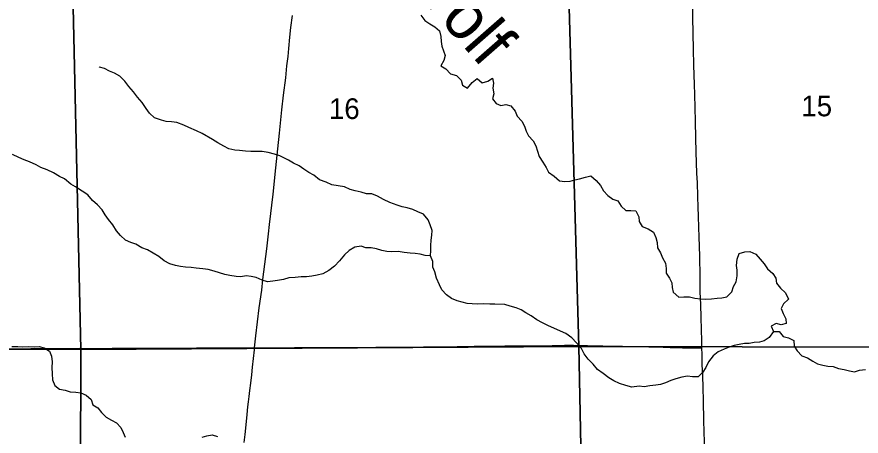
# Model space of a CAD drawing. Extents: x 1874609 to 2204689, y 815661 to 1281160.
# Drawn here: x 2054618 to 2063641, y 1071892 to 1076369 of the extents above; entities that cross this region are included whole.
import ezdxf

# ---------------------------------------------------------------- set-up
doc = ezdxf.new("R2010")
doc.units = 0
for name, color, linetype in [('GM_X_County_Road', 7, 'Continuous'), ('GM_X_Minor_River', 7, 'Continuous'), ('GM_X_Minor_River_Text', 7, 'Continuous'), ('GM_X_Section', 7, 'Continuous'), ('GM_X_Section_Text', 7, 'Continuous'), ('GM_X_Township_Road', 7, 'Continuous')]:
    doc.layers.add(name, color=color, linetype=linetype)

msp = doc.modelspace()

# ---------------------------------------------------------------- linework, layer by layer
at = {"layer": 'GM_X_County_Road'}
for points in [[(2061939.2, 1072835.5), (2061938.1, 1072908.1), (2061933.5, 1073029.2), (2061931.2, 1073157.1), (2061926.7, 1073296.5), (2061920.9, 1073433), (2061919.9, 1073591.3), (2061915.3, 1073812.9), (2061908.5, 1074020.9), (2061906.2, 1074121.4), (2061904, 1074240.2), (2061899.4, 1074338.5), (2061897.2, 1074450.4), (2061892.6, 1074598.9), (2061885.7, 1074697.2), (2061878.9, 1074928), (2061874.4, 1075074.2), (2061869.8, 1075257), (2061863, 1075540.3), (2061860.7, 1075645.4), (2061853.9, 1075853.4), (2061849.4, 1076024.7), (2061844.8, 1076191.5), (2061842.6, 1076365.2), (2061838, 1076612)], [(2057158.6, 1072834.4), (2057209, 1072834.7), (2057307.3, 1072834.8), (2057454.8, 1072835.3), (2057585.9, 1072836.2), (2057815.2, 1072836.5), (2057929.9, 1072837.1), (2058061.1, 1072837.2), (2058192.3, 1072838.2), (2058454.5, 1072840.6), (2058651.2, 1072843.1), (2058962.7, 1072844.8), (2059126.6, 1072846.5), (2059323.3, 1072849.2), (2059503.5, 1072852.8), (2059683.6, 1072853.7), (2059831.1, 1072854.4), (2060027.4, 1072856.4), (2060142.1, 1072857.5), (2060338.6, 1072860.8), (2060469.7, 1072862.4), (2060567.9, 1072862.9), (2060714.9, 1072860.6), (2060878.6, 1072857.1), (2061091.6, 1072851.4), (2061239.2, 1072848.6), (2061370.1, 1072846.1), (2061451.7, 1072843.7), (2061599, 1072839.3), (2061730, 1072836.1), (2061828.1, 1072834.7), (2061893.4, 1072835.1), (2061939.2, 1072835.5)], [(2052662.8, 1072822.2), (2052724.1, 1072821.7), (2052969.8, 1072825.4), (2053231.9, 1072828.4), (2053837.6, 1072825.7), (2054132.6, 1072822.6), (2054362.1, 1072823.5), (2054538.8, 1072824.3), (2054768.2, 1072825.6), (2054899.3, 1072827), (2054997.6, 1072827.5), (2055177.5, 1072827.8), (2055292, 1072829.1), (2055455.7, 1072828.5), (2055636, 1072829.2), (2055800, 1072830.1), (2055898.3, 1072829.9), (2056373.4, 1072832.1), (2056537.1, 1072833.8), (2056635.5, 1072833.8), (2056766.6, 1072833.4), (2056914.1, 1072833.7), (2057028.8, 1072833.6), (2057158.6, 1072834.4)], [(2061996.8, 1069771.1), (2061993.1, 1069857.6), (2061990.2, 1070045.1), (2061988, 1070145.6), (2061985.2, 1070333.4), (2061984.2, 1070448.2), (2061979.9, 1070677.8), (2061976.7, 1070913.4), (2061972.1, 1071313.2), (2061967.6, 1071644.5), (2061965.3, 1071825.1), (2061960.8, 1072053.5), (2061956.3, 1072272.9), (2061951.7, 1072405.4), (2061947.2, 1072540.2), (2061942.6, 1072656.7), (2061940.3, 1072764.2), (2061939.2, 1072835.5)]]:
    msp.add_lwpolyline(points, dxfattribs=at)
at = {"layer": 'GM_X_Minor_River'}
for points in [[(2058935.6, 1076386.5), (2058979.1, 1076332), (2059030.8, 1076293.4), (2059084.5, 1076262.8), (2059136.1, 1076220.2), (2059149.6, 1076160), (2059151.2, 1076107.9), (2059160.7, 1076057.7), (2059176.3, 1076005.5), (2059195.9, 1075955.2), (2059181.4, 1075903.3), (2059148.9, 1075847.5), (2059200.7, 1075814.9), (2059250.2, 1075760.3), (2059316, 1075743.7), (2059365.6, 1075693.1), (2059381.1, 1075638.9), (2059432.8, 1075608.3), (2059483.3, 1075669.9), (2059535.7, 1075709.5), (2059591.3, 1075664.9), (2059649.4, 1075682.3), (2059701.6, 1075713.9), (2059713.2, 1075659.7), (2059704.7, 1075607.7)], [(2057429.2, 1074884.6), (2057371.4, 1074901.2), (2057301.6, 1074921.9), (2057237.7, 1074930.5), (2057117.7, 1074931.7), (2057061.8, 1074936.2), (2056997.9, 1074942.9), (2056945.9, 1074947.4), (2056882.1, 1074960), (2056830.3, 1074988.6), (2056764.6, 1075023.3), (2056706.9, 1075057.9), (2056599.5, 1075123), (2056535.8, 1075151.7), (2056456.1, 1075186.5), (2056400.3, 1075211.1), (2056328.6, 1075239.8), (2056268.7, 1075248.4), (2056214.8, 1075253), (2056162.9, 1075267.5), (2056089.1, 1075290.3), (2056033.6, 1075340.9), (2055998, 1075391.3), (2055956.6, 1075455.8), (2055905, 1075510.4), (2055865.5, 1075568.9), (2055814, 1075625.5), (2055770.5, 1075682), (2055717, 1075734.6), (2055661.3, 1075767.2), (2055607.5, 1075789.8), (2055553.8, 1075816.3), (2055499.9, 1075832.9), (2055495.9, 1075836.9)], [(2059704.7, 1075607.7), (2059714.2, 1075547.5), (2059701.8, 1075493.5), (2059739.3, 1075443.1), (2059791.1, 1075422.5), (2059843.2, 1075432), (2059897.1, 1075417.5), (2059944.6, 1075362.9), (2059966.1, 1075308.6), (2060013.6, 1075254.1), (2060043.2, 1075201.7), (2060060.7, 1075147.4), (2060084.3, 1075097.1), (2060133.8, 1075044.6), (2060163.3, 1074992.2), (2060180.8, 1074933.9), (2060200.4, 1074877.6), (2060237.8, 1074817.2), (2060275.3, 1074760.7), (2060300.9, 1074710.4), (2060358.5, 1074667.7), (2060416.1, 1074617.1), (2060474, 1074610.5), (2060532, 1074616), (2060582.1, 1074629.5), (2060632.2, 1074639), (2060694.3, 1074658.4), (2060750.4, 1074669.9), (2060810, 1074623.3), (2060855.5, 1074566.7), (2060887, 1074512.3), (2060934.6, 1074461.8), (2060988.2, 1074423.2), (2061042.1, 1074404.6), (2061075.6, 1074346.2), (2061127.2, 1074301.6), (2061179.2, 1074301.1), (2061231.1, 1074296.6), (2061264.6, 1074234.2), (2061270.1, 1074182.1), (2061301.7, 1074131.7), (2061363.4, 1074107), (2061423.1, 1074068.4), (2061446.6, 1074012.1), (2061460.1, 1073957.8), (2061465.7, 1073903.7), (2061495.2, 1073849.3), (2061516.7, 1073795), (2061548.2, 1073738.6), (2061557.8, 1073682.4), (2061557.3, 1073630.3), (2061592.8, 1073577.9), (2061618.4, 1073527.6), (2061622, 1073477.5), (2061633.6, 1073427.3), (2061691.1, 1073374.6), (2061747.1, 1073380.1), (2061805.1, 1073377.5), (2061864.9, 1073364.9), (2061922.9, 1073356.3), (2061980.8, 1073353.8), (2062042.8, 1073359.2), (2062102.9, 1073364.6), (2062152.9, 1073370.1), (2062207, 1073379.6), (2062257.4, 1073431.2), (2062277.9, 1073489.1), (2062304.3, 1073540.9), (2062316.9, 1073604.9), (2062315.4, 1073665), (2062309.8, 1073715.2), (2062314.4, 1073783.2), (2062338.9, 1073841.1), (2062399, 1073858.5), (2062451, 1073864), (2062514.8, 1073835.4), (2062562.3, 1073782.8), (2062605.9, 1073732.3), (2062641.4, 1073677.9), (2062696.9, 1073627.2), (2062728.5, 1073576.9), (2062738, 1073524.7), (2062777.6, 1073470.2), (2062833.1, 1073423.6), (2062864.6, 1073355.2), (2062812.2, 1073305.6), (2062787.7, 1073253.8), (2062807.2, 1073199.5), (2062834.8, 1073143.1), (2062840.3, 1073093), (2062786.2, 1073079.5), (2062734.4, 1073094), (2062680.1, 1073064.5), (2062705.7, 1073010.2), (2062763.6, 1073009.6), (2062809.2, 1072955.1), (2062865, 1072940.5), (2062922.8, 1072911.9), (2062924.3, 1072853.8), (2062955.8, 1072801.4), (2063005.3, 1072748.8)], [(2059037.7, 1073817.2), (2058981.7, 1073821.7), (2058927.9, 1073836.3), (2058875.9, 1073842.8), (2058820, 1073847.3), (2058756.1, 1073854), (2058694.2, 1073862.6), (2058626.2, 1073861.3), (2058570.2, 1073863.8), (2058518.3, 1073874.3), (2058462.5, 1073892.9), (2058402.6, 1073903.5), (2058348.6, 1073904), (2058296.8, 1073918.6), (2058230.7, 1073909.2), (2058168.4, 1073875.7), (2058118, 1073826.1), (2058065.5, 1073764.6), (2058011, 1073707), (2057952.7, 1073661.5), (2057888.4, 1073624), (2057826.3, 1073610.6), (2057770.2, 1073601.1), (2057712.2, 1073593.7), (2057654.2, 1073592.3), (2057592.1, 1073584.8), (2057524.1, 1073581.5), (2057468, 1073566), (2057403.9, 1073554.6), (2057353.9, 1073545.1), (2057297.8, 1073537.6), (2057240, 1073556.2), (2057176.3, 1073586.9), (2057120.4, 1073597.5), (2057066.4, 1073602), (2057012.4, 1073594.5), (2056960.4, 1073597), (2056892.5, 1073605.7), (2056838.6, 1073616.2), (2056784.8, 1073636.8), (2056727, 1073653.4), (2056661.1, 1073672), (2056603.2, 1073676.6), (2056535.3, 1073685.3), (2056481.4, 1073691.8), (2056421.4, 1073696.4), (2056365.5, 1073703), (2056313.6, 1073715.5), (2056251.8, 1073732.1), (2056192.1, 1073764.8), (2056134.5, 1073811.4), (2056074.8, 1073846), (2056015.1, 1073882.6), (2055951.3, 1073903.3), (2055889.7, 1073942), (2055835.8, 1073960.5), (2055778.1, 1073985.1), (2055724.5, 1074033.7), (2055680.9, 1074084.2), (2055641.5, 1074148.7), (2055598, 1074205.2), (2055560.4, 1074255.7), (2055528.9, 1074308.1), (2055477.4, 1074360.6), (2055425.8, 1074409.2), (2055374.3, 1074467.8), (2055316.7, 1074508.5), (2055245.1, 1074553.2), (2055193.3, 1074581.8), (2055127.9, 1074640.5), (2055072.1, 1074663.1), (2055008.4, 1074701.8), (2054940.7, 1074734.5), (2054875, 1074761.1), (2054823.2, 1074787.7), (2054751.5, 1074822.4), (2054693.7, 1074841), (2054639.9, 1074865.6), (2054572.2, 1074900.3)], [(2062705.7, 1073010.2), (2062657.1, 1072944.5), (2062604.8, 1072909), (2062554.7, 1072893.4), (2062498.7, 1072892), (2062444.6, 1072880.5), (2062392.7, 1072881), (2062336.6, 1072871.5), (2062284.5, 1072858), (2062230.4, 1072840.5), (2062176.2, 1072821), (2062114, 1072791.6), (2062057.6, 1072748.1), (2062009.1, 1072686.4), (2061980.6, 1072624.6), (2061950.2, 1072572.8), (2061899.8, 1072525.2), (2061839.8, 1072525.8), (2061785.9, 1072532.4), (2061723.8, 1072520.9), (2061661.6, 1072501.5), (2061605.5, 1072484), (2061549.3, 1072460.5), (2061497.2, 1072443), (2061445.1, 1072435.5), (2061383.1, 1072428.1), (2061323, 1072418.7), (2061269.1, 1072423.2), (2061189, 1072414), (2061125.2, 1072432.6), (2061057.4, 1072453.3), (2060997.7, 1072481.9), (2060946, 1072514.5), (2060884.4, 1072561.2), (2060824.7, 1072601.8), (2060777.3, 1072660.4), (2060723.7, 1072715), (2060680.2, 1072769.5), (2060652.7, 1072825.9), (2060599.3, 1072888.5), (2060547.7, 1072941.1), (2060486.1, 1072987.7), (2060362.6, 1073041), (2060290.9, 1073071.8), (2060235.2, 1073102.4), (2060175.5, 1073135), (2060113.9, 1073177.7), (2060058.2, 1073208.3), (2060006.5, 1073240.8), (2059954.7, 1073263.3), (2059890.8, 1073280), (2059833, 1073296.6), (2059725.1, 1073301.6), (2059671.1, 1073300.2), (2059601.1, 1073302.9), (2059545.1, 1073301.4), (2059483.1, 1073304), (2059429.2, 1073308.5), (2059375.3, 1073321.1), (2059323.5, 1073337.6), (2059261.7, 1073360.3), (2059210.1, 1073400.8), (2059158.5, 1073455.4), (2059133, 1073507.8), (2059101.6, 1073580.2), (2059086.2, 1073644.4), (2059064.6, 1073696.7), (2059063.1, 1073756.8), (2059037.7, 1073817.2), (2059042.2, 1073875.2), (2059040.6, 1073927.3), (2059045.1, 1073983.4), (2059051.5, 1074037.4), (2059056, 1074089.4), (2059034.5, 1074149.8), (2059012.9, 1074200.1), (2058963.5, 1074262.6), (2058903.7, 1074287.2), (2058849.9, 1074311.8), (2058788.1, 1074330.4), (2058736.2, 1074341), (2058680.4, 1074359.5), (2058604.7, 1074388.3), (2058535, 1074419.1), (2058473.3, 1074453.7), (2058409.5, 1074480.4), (2058355.5, 1074480.9), (2058295.7, 1074495.5), (2058231.8, 1074510.2), (2058178, 1074524.7), (2058120.2, 1074553.3), (2057984.4, 1074574.7), (2057922.7, 1074605.3), (2057853, 1074630), (2057791.4, 1074678.7), (2057739.6, 1074707.3), (2057686, 1074741.8), (2057634.3, 1074778.4), (2057572.5, 1074807.1), (2057520.8, 1074837.6), (2057429.2, 1074884.6)], [(2054562.8, 1072849.1), (2054626.7, 1072848.4), (2054680.7, 1072843.9), (2054738.7, 1072849.4), (2054802.6, 1072844.7)], [(2054802.6, 1072844.7), (2054856.7, 1072848.2), (2054908.5, 1072835.7), (2054966.2, 1072799.1), (2054987.7, 1072746.8), (2054993.2, 1072686.6), (2054992.7, 1072624.5), (2054994.1, 1072556.4), (2054999.6, 1072494.3), (2055023.1, 1072431.9), (2055074.7, 1072391.4), (2055132.6, 1072380.8), (2055188.4, 1072366.2), (2055246.4, 1072359.6), (2055302.3, 1072353.1), (2055358.1, 1072330.5), (2055411.7, 1072281.9), (2055429.2, 1072225.7), (2055480.9, 1072195.1), (2055522.4, 1072144.6), (2055570, 1072094.1), (2055629.7, 1072063.5), (2055681.5, 1072034.9), (2055727, 1071984.4), (2055754.6, 1071930), (2055776.1, 1071879.8)], [(2063005.3, 1072748.8), (2063067.1, 1072728.2), (2063122.8, 1072693.6), (2063174.5, 1072663), (2063232.4, 1072648.5), (2063286.3, 1072639.9), (2063342.3, 1072635.4), (2063398.1, 1072614.8), (2063459.9, 1072602.2), (2063517.8, 1072587.6), (2063569.7, 1072579.1), (2063623.8, 1072596.6), (2063687.9, 1072601.9)], [(2056597.9, 1071881.8), (2056648, 1071895.3), (2056704.1, 1071904.8), (2056759.9, 1071886.2)]]:
    msp.add_lwpolyline(points, dxfattribs=at)
at = {"layer": 'GM_X_Section'}
for points in [[(2055184.2, 1078064.1), (2055300.6, 1072817.3), (2050065.3, 1072821.1), (2049984.9, 1078087.9)], [(2060475.4, 1078096.5), (2060623.8, 1072847.8), (2055300.6, 1072817.3), (2055184.2, 1078064.1)], [(2065746.6, 1078134.8), (2065863, 1072838), (2060623.8, 1072847.8), (2060475.4, 1078096.5)], [(2055300.6, 1072817.3), (2055287, 1067524.1), (2050065.8, 1067532), (2050065.3, 1072821.1)], [(2060623.8, 1072847.8), (2060730.3, 1067523), (2055287, 1067524.1), (2055300.6, 1072817.3)], [(2065863, 1072838), (2065897.8, 1070318.6), (2066037.6, 1067529.4), (2060730.3, 1067523), (2060623.8, 1072847.8)]]:
    msp.add_lwpolyline(points, close=True, dxfattribs=at)
at = {"layer": 'GM_X_Township_Road'}
for points in [[(2057158.6, 1072834.4), (2057171.7, 1072963.5), (2057189.9, 1073112.1), (2057208.1, 1073262.1), (2057233.9, 1073451.6), (2057247.5, 1073563.7), (2057266.9, 1073727.5), (2057287.8, 1073890.2), (2057308, 1074053), (2057318.6, 1074151), (2057355.2, 1074476.1), (2057385.6, 1074758), (2057406.8, 1074959.6), (2057423.5, 1075127.8), (2057450.8, 1075374.9), (2057467.5, 1075532.5), (2057490.3, 1075718.9), (2057504, 1075846.2), (2057516.1, 1075946.3), (2057525.2, 1076031.1), (2057535.8, 1076153.9), (2057546.2, 1076254.8), (2057564.7, 1076384.7)], [(2057047.2, 1071823.8), (2057056.4, 1071908.7), (2057066.9, 1072013.2), (2057077.6, 1072123.9), (2057086.7, 1072205.7), (2057092.8, 1072258.7), (2057098.6, 1072313.3), (2057106.2, 1072378.2), (2057117.5, 1072458.1), (2057127.6, 1072546.7), (2057136.8, 1072627.1), (2057145.9, 1072721), (2057156.5, 1072813.5), (2057158.6, 1072834.4)]]:
    msp.add_lwpolyline(points, dxfattribs=at)

# ---------------------------------------------------------------- texts
at = {"layer": 'GM_X_Minor_River_Text'}
msp.add_text('Wolf', height=500.17, rotation=311.1684, dxfattribs=at).set_placement((2058715.3, 1076818.3))
at = {"layer": 'GM_X_Section_Text'}
for s, p in [('16', (2057952.7, 1075278.4)), ('15', (2063001.7, 1075307.5))]:
    msp.add_text(s, height=221, rotation=0.00001, dxfattribs=at).set_placement(p)

doc.saveas('drawing.dxf')
